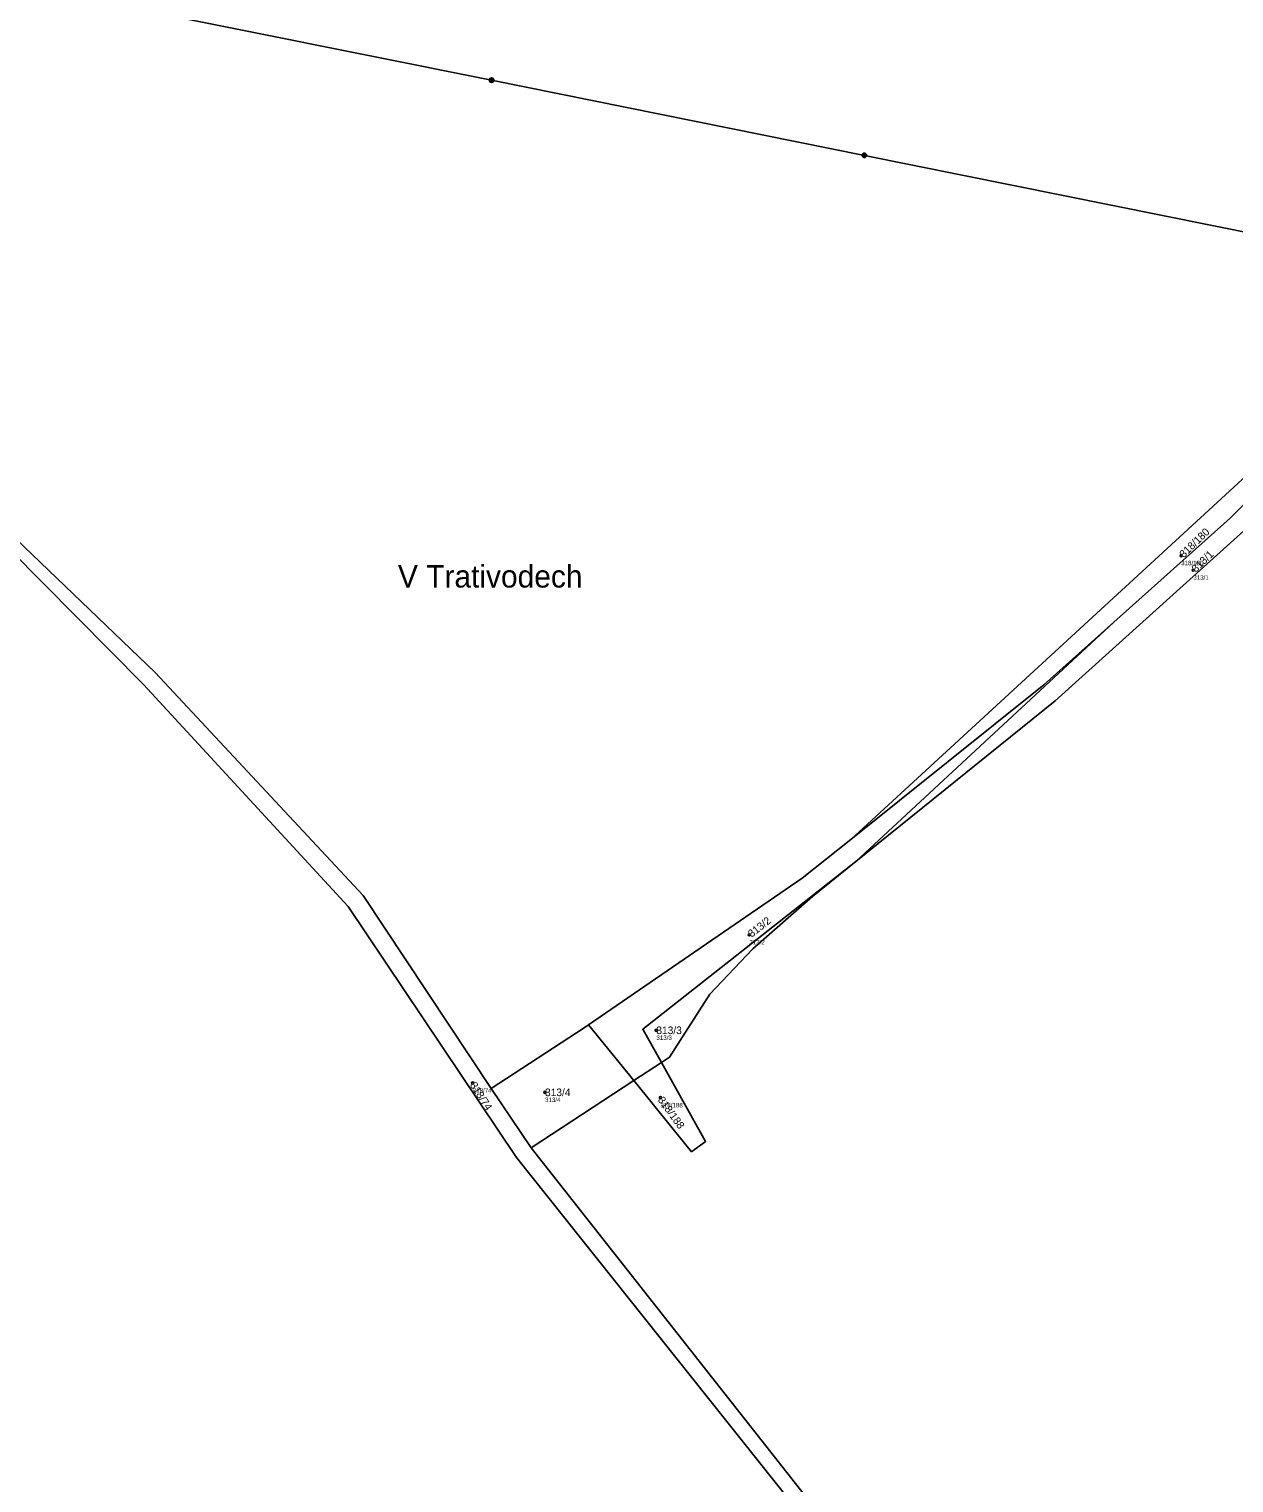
# Model space of a CAD drawing. Extents: x -734504 to -730695, y -1027923 to -1024502.
# Drawn here: x -733437.1 to -733167.8, y -1026449.2 to -1026124.2 of the extents above; entities that cross this region are included whole.
import ezdxf

# ---------------------------------------------------------------- set-up
doc = ezdxf.new("R2010")
doc.units = 0
for name, color, linetype in [('Definiční body', 7, 'Continuous'), ('Hranice parcel', 7, 'Continuous'), ('Parcelní čísla', 7, 'Continuous'), ('Polygon parcely', 7, 'Continuous'), ('Pop  PČ popisy', 7, 'Continuous'), ('Poz předměty', 7, 'Continuous')]:
    doc.layers.add(name, color=color, linetype=linetype)

msp = doc.modelspace()

# ---------------------------------------------------------------- linework, layer by layer
at = {"layer": 'Definiční body'}
for centre in [(-733179.61, -1026241.9), (-733176.9, -1026245.15), (-733276.14, -1026326.65), (-733296.92, -1026347.99), (-733337.98, -1026359.79), (-733321.81, -1026361.86), (-733296.01, -1026363.07)]:
    msp.add_circle(centre, 0.25, dxfattribs=at)
at = {"layer": 'Hranice parcel'}
for p, q in [((-733194.65, -1026256.75), (-733252.32, -1026310.29)), ((-733312.08, -1026346.74), (-733301.95, -1026359.23)), ((-733301.95, -1026359.23), (-733295.81, -1026355.21)), ((-733324.9, -1026374.28), (-733301.95, -1026359.23)), ((-733333.86, -1026360.99), (-733324.9, -1026374.28))]:
    msp.add_line(p, q, dxfattribs=at)
for points in [[(-733252.32, -1026310.29), (-733207.81, -1026274.33), (-733165.59, -1026236.38), (-733123.97, -1026194.14), (-733060.29, -1026129.03)], [(-733253.49, -1026305.32), (-733131.52, -1026193.24), (-733072.95, -1026135.74)], [(-733333.86, -1026360.99), (-733362.48, -1026317.89), (-733408.98, -1026268.02), (-733440.08, -1026238.14), (-733459.98, -1026219.21), (-733467.59, -1026211.27), (-733475.71, -1026199.75), (-733486.68, -1026172.38)], [(-733156.39, -1026221.24), (-733168.63, -1026233.5), (-733194.65, -1026256.75)], [(-733441.45, -1026240.51), (-733411.56, -1026270.69), (-733365.79, -1026320.35), (-733328.2, -1026376.43), (-733242.05, -1026484.55), (-733233.03, -1026496.33), (-733224.15, -1026503.53), (-733213.28, -1026506.57), (-733193.87, -1026509.25)], [(-733194.65, -1026256.75), (-733210.33, -1026270.76), (-733253.49, -1026305.32)], [(-733253.49, -1026305.32), (-733264.34, -1026314.01), (-733312.08, -1026346.74)], [(-733295.81, -1026355.21), (-733299.98, -1026347.77), (-733252.32, -1026310.29)], [(-733295.81, -1026355.21), (-733293.97, -1026354), (-733284.98, -1026339.94), (-733275.35, -1026329.81), (-733262.01, -1026318.11), (-733252.32, -1026310.29)], [(-733312.08, -1026346.74), (-733313.06, -1026347.41), (-733333.86, -1026360.99)], [(-733295.81, -1026355.21), (-733285.94, -1026372.82), (-733289.07, -1026375.13), (-733301.95, -1026359.23)], [(-733193.7, -1026505.19), (-733211.96, -1026503.03), (-733222.63, -1026498.51), (-733230.94, -1026493.3), (-733239.59, -1026482.59), (-733324.9, -1026374.28)]]:
    msp.add_lwpolyline(points, dxfattribs=at)
at = {"layer": 'Polygon parcely'}
for points in [[(-733252.32, -1026310.29), (-733207.81, -1026274.33), (-733165.59, -1026236.38), (-733123.97, -1026194.14), (-733060.29, -1026129.03), (-733089.7, -1026157.08), (-733133.01, -1026199.54), (-733156.39, -1026221.24), (-733168.63, -1026233.5), (-733194.65, -1026256.75)], [(-733194.65, -1026256.75), (-733168.63, -1026233.5), (-733156.39, -1026221.24), (-733127.13, -1026191.93), (-733072.95, -1026135.74), (-733131.52, -1026193.24), (-733253.49, -1026305.32), (-733210.33, -1026270.76)], [(-733264.34, -1026314.01), (-733312.08, -1026346.74), (-733301.95, -1026359.23), (-733295.81, -1026355.21), (-733299.98, -1026347.77), (-733252.32, -1026310.29), (-733194.65, -1026256.75), (-733210.33, -1026270.76), (-733253.49, -1026305.32)], [(-733252.32, -1026310.29), (-733299.98, -1026347.77), (-733295.81, -1026355.21), (-733293.97, -1026354), (-733284.98, -1026339.94), (-733275.35, -1026329.81), (-733262.01, -1026318.11)], [(-733333.86, -1026360.99), (-733324.9, -1026374.28), (-733301.95, -1026359.23), (-733312.08, -1026346.74), (-733313.06, -1026347.41)], [(-733295.81, -1026355.21), (-733301.95, -1026359.23), (-733289.07, -1026375.13), (-733285.94, -1026372.82)]]:
    msp.add_lwpolyline(points, close=True, dxfattribs=at)
for points in [[(-733239.59, -1026482.59), (-733324.9, -1026374.28), (-733333.86, -1026360.99), (-733362.48, -1026317.89), (-733408.98, -1026268.02), (-733440.08, -1026238.14), (-733459.98, -1026219.21), (-733467.59, -1026211.27), (-733475.71, -1026199.75), (-733486.68, -1026172.38), (-733489.63, -1026180.06), (-733479.49, -1026201.99), (-733471.6, -1026215.22), (-733462.2, -1026222.1), (-733441.45, -1026240.51), (-733411.56, -1026270.69), (-733365.79, -1026320.35), (-733328.2, -1026376.43), (-733242.05, -1026484.55)], [(-733440.08, -1026238.14), (-733408.98, -1026268.02), (-733362.48, -1026317.89), (-733333.86, -1026360.99), (-733313.06, -1026347.41), (-733312.08, -1026346.74), (-733264.34, -1026314.01), (-733253.49, -1026305.32), (-733131.52, -1026193.24)], [(-733165.59, -1026236.38), (-733207.81, -1026274.33), (-733252.32, -1026310.29), (-733262.01, -1026318.11), (-733275.35, -1026329.81), (-733284.98, -1026339.94), (-733293.97, -1026354), (-733295.81, -1026355.21), (-733285.94, -1026372.82), (-733289.07, -1026375.13), (-733301.95, -1026359.23), (-733324.9, -1026374.28), (-733239.59, -1026482.59), (-733230.94, -1026493.3), (-733222.63, -1026498.51), (-733211.96, -1026503.03), (-733193.7, -1026505.19), (-733075.21, -1026480.85)], [(-733242.05, -1026484.55), (-733328.2, -1026376.43), (-733365.79, -1026320.35), (-733411.56, -1026270.69), (-733441.45, -1026240.51), (-733491.85, -1026245.47), (-733519.83, -1026264.09), (-733525.86, -1026269.31), (-733530.81, -1026275.27), (-733539.45, -1026282.9), (-733547.66, -1026288.14), (-733557.08, -1026292.7), (-733623.96, -1026329.66), (-733643.64, -1026340.5), (-733661.39, -1026348.76), (-733669.1, -1026356.53), (-733675.34, -1026367.32), (-733682.51, -1026384.14), (-733687.91, -1026398.32), (-733598.14, -1026496.58)]]:
    msp.add_lwpolyline(points, dxfattribs=at)
at = {"layer": 'Poz předměty'}
for p, q in [((-733417, -1026118.93), (-733333.76, -1026135.65)), ((-733333.76, -1026135.65), (-733250.42, -1026152.45)), ((-733250.42, -1026152.45), (-733161.92, -1026170.27))]:
    msp.add_line(p, q, dxfattribs=at)
for centre, radius in [((-733333.76, -1026135.65), 0.5), ((-733333.76, -1026135.65), 0.4), ((-733333.76, -1026135.65), 0.3), ((-733333.76, -1026135.65), 0.2), ((-733333.76, -1026135.65), 0.1), ((-733250.42, -1026152.45), 0.5), ((-733250.42, -1026152.45), 0.4), ((-733250.42, -1026152.45), 0.3), ((-733250.42, -1026152.45), 0.2), ((-733250.42, -1026152.45), 0.1)]:
    msp.add_circle(centre, radius, dxfattribs=at)

# ---------------------------------------------------------------- texts
at = {"layer": 'Definiční body'}
for s, p in [('318/180', (-733179.61, -1026244.06)), ('313/1', (-733176.9, -1026247.31)), ('313/2', (-733276.14, -1026328.81)), ('313/3', (-733296.92, -1026350.15)), ('318/74', (-733337.98, -1026361.95)), ('313/4', (-733321.81, -1026364.02)), ('318/188', (-733296.01, -1026365.23))]:
    msp.add_text(s, height=1, dxfattribs=at).set_placement(p)
at = {"layer": 'Parcelní čísla'}
for s, rotation, p in [('318/180', 44, (-733179.02, -1026242.51)), ('313/1', 44, (-733176.31, -1026245.76)), ('313/2', 38, (-733275.62, -1026327.32)), ('318/74', 303, (-733338.69, -1026360.25)), ('318/188', 306, (-733296.7, -1026363.57))]:
    msp.add_text(s, height=1.7, rotation=rotation, dxfattribs=at).set_placement(p)
for s, p in [('313/3', (-733296.92, -1026348.84)), ('313/4', (-733321.81, -1026362.71))]:
    msp.add_text(s, height=1.7, dxfattribs=at).set_placement(p)
at = {"layer": 'Pop  PČ popisy'}
msp.add_text('V Trativodech', height=5, dxfattribs=at).set_placement((-733354.69, -1026249.04))

doc.saveas('drawing.dxf')
